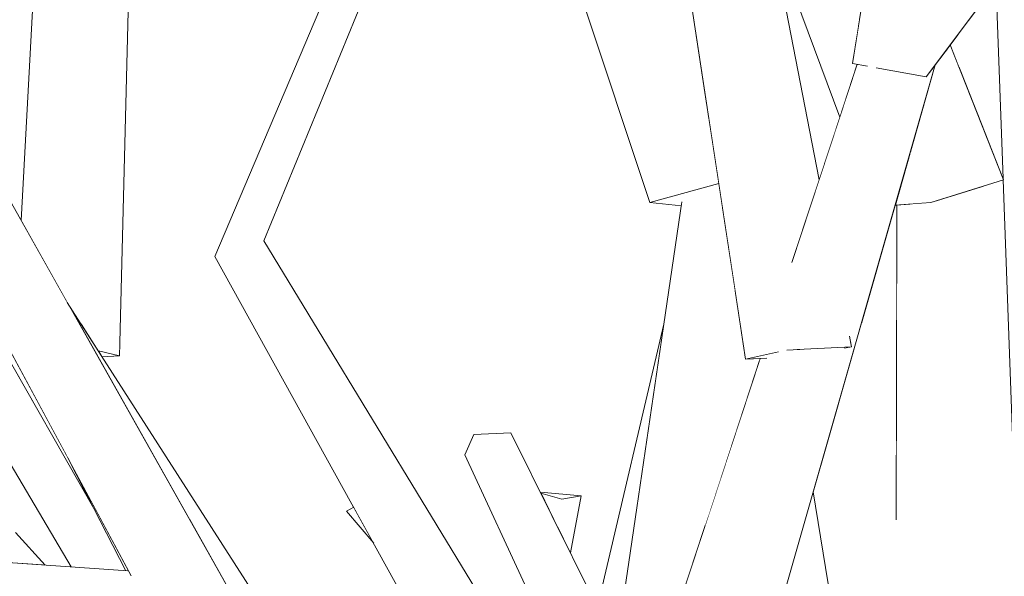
# Model space of a CAD drawing. Extents: x -289599 to -184549, y 66678 to 295474.
# Tile 425 of 656: x -261595 to -261496, y 72054 to 72111. Entities that reach past the tile are written whole.
import ezdxf

# ---------------------------------------------------------------- set-up
doc = ezdxf.new("R2010")
doc.units = 0
doc.header["$MEASUREMENT"] = 0
doc.linetypes.add('Wipeout_Contour', pattern=[1000, 0, -1000])
doc.layers.add('arch drzewa', color=8, linetype='Continuous')
doc.layers.add('arch drzewa_Nr_Pióra__4', color=8, linetype='Continuous', lineweight=9)

msp = doc.modelspace()

# ---------------------------------------------------------------- wipeouts: each hides what was drawn before it
at = {"color": 254, "linetype": 'Wipeout_Contour', "lineweight": 0, "ltscale": 1273931.780824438}
msp.add_wipeout([(-261496.466, 72114.394), (-261499.198, 72110.742), (-261498.359, 72101.269), (-261495.745, 72094.67)], dxfattribs=at).dxf.layer = 'arch drzewa'
at = {"color": 254, "linetype": 'Wipeout_Contour', "lineweight": 0, "ltscale": 1274028.847784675}
msp.add_wipeout([(-261549.335, 72068.762), (-261526.097, 72028.49), (-261526.694, 72030.94), (-261545.583, 72068.942)], dxfattribs=at).dxf.layer = 'arch drzewa'
at = {"color": 254, "linetype": 'Wipeout_Contour', "lineweight": 0, "ltscale": 1592782.072653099}
msp.add_wipeout([(-261584.113, 72054.701), (-261590.43, 72066.407), (-261584.55, 72054.965), (-261584.354, 72054.951), (-261584.272, 72054.844)], dxfattribs=at).dxf.layer = 'arch drzewa'
at = {"color": 254, "linetype": 'Wipeout_Contour', "lineweight": 0, "ltscale": 955599.534244}
msp.add_wipeout([(-261562.215, 72061.013), (-261559.454, 72057.744), (-261561.474, 72061.394)], dxfattribs=at).dxf.layer = 'arch drzewa'
at = {"color": 254, "linetype": 'Wipeout_Contour', "lineweight": 0, "ltscale": 955700.190686}
msp.add_wipeout([(-261600.954, 72056.127), (-261592.716, 72055.543), (-261595.724, 72058.852)], dxfattribs=at).dxf.layer = 'arch drzewa'
at = {"color": 254, "linetype": 'Wipeout_Contour', "lineweight": 0, "ltscale": 955385.641293}
msp.add_wipeout([(-261491.351, 71981.575), (-261494.319, 72055.645), (-261498.637, 72056.03)], dxfattribs=at).dxf.layer = 'arch drzewa'

# ---------------------------------------------------------------- next in the draw order: wipeouts: each hides what was drawn before it
at = {"color": 254, "linetype": 'Wipeout_Contour', "lineweight": 0, "ltscale": 1273940.89503155}
msp.add_wipeout([(-261500.268, 72109.311), (-261500.162, 72105.821), (-261498.359, 72101.269), (-261499.198, 72110.742)], dxfattribs=at).dxf.layer = 'arch drzewa'
at = {"color": 254, "linetype": 'Wipeout_Contour', "lineweight": 0, "ltscale": 1592491.454150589}
msp.add_wipeout([(-261549.335, 72068.762), (-261530.121, 72029.253), (-261526.529, 72025.001), (-261524.576, 72022.253), (-261526.097, 72028.49)], dxfattribs=at).dxf.layer = 'arch drzewa'
at = {"color": 254, "linetype": 'Wipeout_Contour', "lineweight": 0, "ltscale": 955368.141746}
msp.add_wipeout([(-261498.637, 72056.03), (-261496.015, 71980.86), (-261491.351, 71981.575)], dxfattribs=at).dxf.layer = 'arch drzewa'

# ---------------------------------------------------------------- next in the draw order: wipeouts: each hides what was drawn before it
at = {"color": 254, "linetype": 'Wipeout_Contour', "lineweight": 0, "ltscale": 955459.994964}
msp.add_wipeout([(-261500.268, 72109.311), (-261501.102, 72108.196), (-261500.162, 72105.821)], dxfattribs=at).dxf.layer = 'arch drzewa'
at = {"color": 254, "linetype": 'Wipeout_Contour', "lineweight": 0, "ltscale": 2229534.820205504}
msp.add_wipeout([(-261549.335, 72068.762), (-261550.23, 72066.704), (-261531.909, 72031.97), (-261531.703, 72032.009), (-261531.407, 72031.464), (-261531.008, 72030.303), (-261530.121, 72029.253)], dxfattribs=at).dxf.layer = 'arch drzewa'
at = {"color": 254, "linetype": 'Wipeout_Contour', "lineweight": 0, "ltscale": 1910799.309781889}
msp.add_wipeout([(-261498.637, 72056.03), (-261504.758, 72055.839), (-261502.091, 72032.965), (-261498.976, 72023.34), (-261500.933, 72023.036), (-261496.015, 71980.86)], dxfattribs=at).dxf.layer = 'arch drzewa'

# ---------------------------------------------------------------- next in the draw order: wipeouts: each hides what was drawn before it
at = {"color": 254, "linetype": 'Wipeout_Contour', "lineweight": 0, "ltscale": 955426.646356}
msp.add_wipeout([(-261497.708, 72093.913), (-261494.319, 72055.645), (-261495.74, 72094.527)], dxfattribs=at).dxf.layer = 'arch drzewa'
at = {"color": 254, "linetype": 'Wipeout_Contour', "lineweight": 0, "ltscale": 1274024.636204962}
msp.add_wipeout([(-261550.23, 72066.704), (-261536.261, 72036.522), (-261532.345, 72031.886), (-261531.909, 72031.97)], dxfattribs=at).dxf.layer = 'arch drzewa'
at = {"color": 254, "linetype": 'Wipeout_Contour', "lineweight": 0, "ltscale": 955420.102012}
msp.add_wipeout([(-261504.758, 72055.839), (-261504.562, 72040.062), (-261502.091, 72032.965)], dxfattribs=at).dxf.layer = 'arch drzewa'

# ---------------------------------------------------------------- next in the draw order: wipeouts: each hides what was drawn before it
at = {"color": 254, "linetype": 'Wipeout_Contour', "lineweight": 0, "ltscale": 1273901.423651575}
msp.add_wipeout([(-261499.777, 72093.266), (-261498.637, 72056.03), (-261494.319, 72055.645), (-261497.708, 72093.913)], dxfattribs=at).dxf.layer = 'arch drzewa'
at = {"color": 254, "linetype": 'Wipeout_Contour', "lineweight": 0, "ltscale": 955617.859644}
msp.add_wipeout([(-261546.838, 72049.354), (-261570.573, 72088.351), (-261573.279, 72087.128)], dxfattribs=at).dxf.layer = 'arch drzewa'
at = {"color": 254, "linetype": 'Wipeout_Contour', "lineweight": 0, "ltscale": 1274050.569386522}
msp.add_wipeout([(-261540.427, 72062.219), (-261540.81, 72059.338), (-261539.535, 72056.774), (-261538.442, 72062.537)], dxfattribs=at).dxf.layer = 'arch drzewa'
at = {"color": 254, "linetype": 'Wipeout_Contour', "lineweight": 0, "ltscale": 1273908.883357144}
msp.add_wipeout([(-261506.092, 72055.413), (-261506.053, 72055.015), (-261504.562, 72040.062), (-261504.758, 72055.839)], dxfattribs=at).dxf.layer = 'arch drzewa'

# ---------------------------------------------------------------- next in the draw order: wipeouts: each hides what was drawn before it
at = {"color": 254, "linetype": 'Wipeout_Contour', "lineweight": 0, "ltscale": 955641.563397}
msp.add_wipeout([(-261570.573, 72088.351), (-261557.077, 72121.196), (-261559.314, 72121.76)], dxfattribs=at).dxf.layer = 'arch drzewa'
at = {"color": 254, "linetype": 'Wipeout_Contour', "lineweight": 0, "ltscale": 955438.509083}
msp.add_wipeout([(-261502.095, 72092.542), (-261498.637, 72056.03), (-261499.777, 72093.266)], dxfattribs=at).dxf.layer = 'arch drzewa'
at = {"color": 254, "linetype": 'Wipeout_Contour', "lineweight": 0, "ltscale": 955589.037757}
msp.add_wipeout([(-261573.279, 72087.128), (-261550.471, 72048.894), (-261546.838, 72049.354)], dxfattribs=at).dxf.layer = 'arch drzewa'
at = {"color": 254, "linetype": 'Wipeout_Contour', "lineweight": 0, "ltscale": 955540.195541}
msp.add_wipeout([(-261540.427, 72062.219), (-261540.84, 72059.398), (-261540.81, 72059.338)], dxfattribs=at).dxf.layer = 'arch drzewa'

# ---------------------------------------------------------------- next in the draw order: linework, layer by layer
at = {"layer": 'arch drzewa_Nr_Pióra__4', "linetype": 'Continuous'}
msp.add_line((-261545.583, 72068.942), (-261549.335, 72068.762), dxfattribs=at)

# ---------------------------------------------------------------- next in the draw order: wipeouts: each hides what was drawn before it
at = {"color": 254, "linetype": 'Wipeout_Contour', "lineweight": 0, "ltscale": 1592405.445050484}
msp.add_wipeout([(-261505.181, 72092.073), (-261504.758, 72055.839), (-261498.637, 72056.03), (-261502.095, 72092.542), (-261503.076, 72092.236)], dxfattribs=at).dxf.layer = 'arch drzewa'
at = {"color": 254, "linetype": 'Wipeout_Contour', "lineweight": 0, "ltscale": 955625.647635}
msp.add_wipeout([(-261550.471, 72048.894), (-261573.279, 72087.128), (-261575.518, 72086.766)], dxfattribs=at).dxf.layer = 'arch drzewa'
at = {"color": 254, "linetype": 'Wipeout_Contour', "lineweight": 0, "ltscale": 955543.662191}
msp.add_wipeout([(-261540.427, 72062.219), (-261542.548, 72062.836), (-261540.84, 72059.398)], dxfattribs=at).dxf.layer = 'arch drzewa'

# ---------------------------------------------------------------- next in the draw order: wipeouts: each hides what was drawn before it
at = {"color": 254, "linetype": 'Wipeout_Contour', "lineweight": 0, "ltscale": 955452.427362}
msp.add_wipeout([(-261505.181, 72092.073), (-261505.599, 72092.041), (-261504.758, 72055.839)], dxfattribs=at).dxf.layer = 'arch drzewa'
at = {"color": 254, "linetype": 'Wipeout_Contour', "lineweight": 0, "ltscale": 955598.449266}
msp.add_wipeout([(-261575.518, 72086.766), (-261554.559, 72048.9), (-261550.471, 72048.894)], dxfattribs=at).dxf.layer = 'arch drzewa'
at = {"color": 254, "linetype": 'Wipeout_Contour', "lineweight": 0, "ltscale": 1274057.439853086}
msp.add_wipeout([(-261538.442, 72062.537), (-261542.587, 72062.914), (-261542.548, 72062.836), (-261540.427, 72062.219)], dxfattribs=at).dxf.layer = 'arch drzewa'

# ---------------------------------------------------------------- next in the draw order: linework, layer by layer
at = {"layer": 'arch drzewa_Nr_Pióra__4', "linetype": 'Continuous'}
for p, q in [((-261549.335, 72068.762), (-261550.23, 72066.704)), ((-261542.587, 72062.914), (-261538.442, 72062.537)), ((-261540.427, 72062.219), (-261542.548, 72062.836)), ((-261538.442, 72062.537), (-261540.427, 72062.219)), ((-261539.535, 72056.774), (-261538.442, 72062.537)), ((-261561.474, 72061.394), (-261562.215, 72061.013)), ((-261559.454, 72057.744), (-261562.215, 72061.013))]:
    msp.add_line(p, q, dxfattribs=at)

# ---------------------------------------------------------------- next in the draw order: wipeouts: each hides what was drawn before it
at = {"color": 254, "linetype": 'Wipeout_Contour', "lineweight": 0, "ltscale": 955647.882583}
msp.add_wipeout([(-261559.314, 72121.76), (-261573.279, 72087.128), (-261570.573, 72088.351)], dxfattribs=at).dxf.layer = 'arch drzewa'
at = {"color": 254, "linetype": 'Wipeout_Contour', "lineweight": 0, "ltscale": 955439.410754}
msp.add_wipeout([(-261506.555, 72060.092), (-261506.555, 72060.072), (-261506.092, 72055.413)], dxfattribs=at).dxf.layer = 'arch drzewa'

# ---------------------------------------------------------------- next in the draw order: wipeouts: each hides what was drawn before it
at = {"color": 254, "linetype": 'Wipeout_Contour', "lineweight": 0, "ltscale": 955647.534763}
msp.add_wipeout([(-261573.279, 72087.128), (-261559.314, 72121.76), (-261560.554, 72122.047)], dxfattribs=at).dxf.layer = 'arch drzewa'
at = {"color": 254, "linetype": 'Wipeout_Contour', "lineweight": 0, "ltscale": 1592412.214481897}
msp.add_wipeout([(-261506.554, 72060.447), (-261506.089, 72055.414), (-261504.758, 72055.839), (-261505.599, 72092.041), (-261506.513, 72091.97)], dxfattribs=at).dxf.layer = 'arch drzewa'

# ---------------------------------------------------------------- next in the draw order: wipeouts: each hides what was drawn before it
at = {"color": 254, "linetype": 'Wipeout_Contour', "lineweight": 0, "ltscale": 955653.498816}
msp.add_wipeout([(-261560.554, 72122.047), (-261575.518, 72086.766), (-261573.279, 72087.128)], dxfattribs=at).dxf.layer = 'arch drzewa'
at = {"color": 254, "linetype": 'Wipeout_Contour', "lineweight": 0, "ltscale": 3503398.696058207}
msp.add_wipeout([(-261514.269, 72077.377), (-261519.55, 72046.961), (-261502.606, 72106.186), (-261503.519, 72104.964), (-261508.4, 72105.845), (-261509.217, 72106.474), (-261514.092, 72078.395), (-261511.365, 72078.587), (-261511.282, 72078.607), (-261511.095, 72077.644), (-261511.723, 72077.502)], dxfattribs=at).dxf.layer = 'arch drzewa'

# ---------------------------------------------------------------- next in the draw order: wipeouts: each hides what was drawn before it
at = {"color": 254, "linetype": 'Wipeout_Contour', "lineweight": 0, "ltscale": 955453.560507}
msp.add_wipeout([(-261503.519, 72104.964), (-261489.13, 72124.202), (-261494.25, 72125.797)], dxfattribs=at).dxf.layer = 'arch drzewa'
at = {"color": 254, "linetype": 'Wipeout_Contour', "lineweight": 0, "ltscale": 2230109.427542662}
msp.add_wipeout([(-261611.351, 72111.415), (-261614.088, 72110.249), (-261574.11, 72053.096), (-261607.826, 72112.917), (-261610.755, 72111.669), (-261610.766, 72111.503), (-261611.212, 72111.404)], dxfattribs=at).dxf.layer = 'arch drzewa'
at = {"color": 254, "linetype": 'Wipeout_Contour', "lineweight": 0, "ltscale": 2229457.2310135}
msp.add_wipeout([(-261528.348, 72044.212), (-261519.55, 72046.961), (-261514.269, 72077.377), (-261517.047, 72077.338), (-261514.092, 72078.395), (-261509.217, 72106.474), (-261509.256, 72106.52)], dxfattribs=at).dxf.layer = 'arch drzewa'

# ---------------------------------------------------------------- next in the draw order: wipeouts: each hides what was drawn before it
at = {"color": 254, "linetype": 'Wipeout_Contour', "lineweight": 0, "ltscale": 1911335.032904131}
msp.add_wipeout([(-261614.088, 72110.249), (-261583.993, 72054.478), (-261576.874, 72053.874), (-261575.734, 72053.658), (-261576.186, 72051.779), (-261574.11, 72053.096)], dxfattribs=at).dxf.layer = 'arch drzewa'
at = {"color": 254, "linetype": 'Wipeout_Contour', "lineweight": 0, "ltscale": 2866465.901289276}
msp.add_wipeout([(-261518.878, 72076.85), (-261528.348, 72044.212), (-261509.256, 72106.52), (-261509.488, 72106.041), (-261510.363, 72106.199), (-261517.528, 72081.502), (-261517.96, 72079.041), (-261518.001, 72078.917), (-261518.499, 72077.115)], dxfattribs=at).dxf.layer = 'arch drzewa'

# ---------------------------------------------------------------- next in the draw order: wipeouts: each hides what was drawn before it
at = {"color": 254, "linetype": 'Wipeout_Contour', "lineweight": 0, "ltscale": 1273985.229366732}
msp.add_wipeout([(-261517.528, 72081.502), (-261510.363, 72106.199), (-261510.515, 72106.227), (-261517.09, 72086.287)], dxfattribs=at).dxf.layer = 'arch drzewa'
at = {"color": 254, "linetype": 'Wipeout_Contour', "lineweight": 0, "ltscale": 955468.585705}
msp.add_wipeout([(-261511.095, 72077.644), (-261511.282, 72078.607), (-261511.365, 72078.587)], dxfattribs=at).dxf.layer = 'arch drzewa'
at = {"color": 254, "linetype": 'Wipeout_Contour', "lineweight": 0, "ltscale": 1592489.95482127}
msp.add_wipeout([(-261520.336, 72076.444), (-261530.37, 72046.012), (-261528.348, 72044.212), (-261518.878, 72076.85), (-261519.687, 72076.478)], dxfattribs=at).dxf.layer = 'arch drzewa'
at = {"color": 254, "linetype": 'Wipeout_Contour', "lineweight": 0, "ltscale": 1274286.744546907}
msp.add_wipeout([(-261620.567, 72057.516), (-261618.32, 72056.019), (-261584.272, 72054.844), (-261584.354, 72054.951)], dxfattribs=at).dxf.layer = 'arch drzewa'

# ---------------------------------------------------------------- next in the draw order: wipeouts: each hides what was drawn before it
at = {"color": 254, "linetype": 'Wipeout_Contour', "lineweight": 0, "ltscale": 1274033.37098271}
msp.add_wipeout([(-261523.432, 72141.17), (-261529.171, 72140.774), (-261515.206, 72092.001), (-261514.373, 72094.526)], dxfattribs=at).dxf.layer = 'arch drzewa'
at = {"color": 254, "linetype": 'Wipeout_Contour', "lineweight": 0, "ltscale": 2229445.687112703}
msp.add_wipeout([(-261494.25, 72125.797), (-261510.991, 72106.312), (-261509.488, 72106.041), (-261509.256, 72106.52), (-261509.217, 72106.474), (-261508.4, 72105.845), (-261503.519, 72104.964)], dxfattribs=at).dxf.layer = 'arch drzewa'
at = {"color": 254, "linetype": 'Wipeout_Contour', "lineweight": 0, "ltscale": 1273949.497381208}
msp.add_wipeout([(-261506.676, 72091.957), (-261510.066, 72080.11), (-261506.543, 72068.955), (-261506.513, 72091.97)], dxfattribs=at).dxf.layer = 'arch drzewa'
at = {"color": 254, "linetype": 'Wipeout_Contour', "lineweight": 0, "ltscale": 1911344.378881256}
msp.add_wipeout([(-261584.272, 72054.844), (-261618.32, 72056.019), (-261575.734, 72053.658), (-261576.874, 72053.874), (-261583.993, 72054.478), (-261584.113, 72054.701)], dxfattribs=at).dxf.layer = 'arch drzewa'
at = {"color": 254, "linetype": 'Wipeout_Contour', "lineweight": 0, "ltscale": 1910995.798759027}
msp.add_wipeout([(-261532.524, 72042.668), (-261528.456, 72034.483), (-261528.178, 72037.023), (-261530.37, 72046.012), (-261527.172, 72055.711), (-261532.147, 72056.03)], dxfattribs=at).dxf.layer = 'arch drzewa'

# ---------------------------------------------------------------- next in the draw order: wipeouts: each hides what was drawn before it
at = {"color": 254, "linetype": 'Wipeout_Contour', "lineweight": 0, "ltscale": 1592509.911315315}
msp.add_wipeout([(-261515.206, 72092.001), (-261529.171, 72140.774), (-261517.96, 72079.041), (-261517.528, 72081.502), (-261517.09, 72086.287)], dxfattribs=at).dxf.layer = 'arch drzewa'
at = {"color": 254, "linetype": 'Wipeout_Contour', "lineweight": 0, "ltscale": 955467.009831}
msp.add_wipeout([(-261493.936, 72127.816), (-261510.991, 72106.312), (-261494.25, 72125.797)], dxfattribs=at).dxf.layer = 'arch drzewa'
at = {"color": 254, "linetype": 'Wipeout_Contour', "lineweight": 0, "ltscale": 955721.453117}
msp.add_wipeout([(-261575.734, 72053.658), (-261618.32, 72056.019), (-261620.193, 72051.628)], dxfattribs=at).dxf.layer = 'arch drzewa'
at = {"color": 254, "linetype": 'Wipeout_Contour', "lineweight": 0, "ltscale": 955508.488774}
msp.add_wipeout([(-261533.605, 72044.842), (-261532.524, 72042.668), (-261532.147, 72056.03)], dxfattribs=at).dxf.layer = 'arch drzewa'

# ---------------------------------------------------------------- next in the draw order: wipeouts: each hides what was drawn before it
at = {"color": 254, "linetype": 'Wipeout_Contour', "lineweight": 0, "ltscale": 1274039.829571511}
msp.add_wipeout([(-261531.546, 72140.081), (-261518.001, 72078.917), (-261517.96, 72079.041), (-261529.171, 72140.774)], dxfattribs=at).dxf.layer = 'arch drzewa'
at = {"color": 254, "linetype": 'Wipeout_Contour', "lineweight": 0, "ltscale": 2547940.520796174}
msp.add_wipeout([(-261510.143, 72111.6), (-261510.991, 72106.312), (-261493.936, 72127.816), (-261493.882, 72128.161), (-261506.302, 72115.511), (-261507.681, 72112.564), (-261507.315, 72113.981), (-261507.255, 72114.541)], dxfattribs=at).dxf.layer = 'arch drzewa'
at = {"color": 254, "linetype": 'Wipeout_Contour', "lineweight": 0, "ltscale": 1911406.018902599}
msp.add_wipeout([(-261595.419, 72074.649), (-261622.547, 72110.249), (-261590.067, 72055.356), (-261584.55, 72054.965), (-261584.916, 72055.676), (-261587.789, 72061.267)], dxfattribs=at).dxf.layer = 'arch drzewa'
at = {"color": 254, "linetype": 'Wipeout_Contour', "lineweight": 0, "ltscale": 1273966.711760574}
msp.add_wipeout([(-261514.092, 72078.395), (-261517.047, 72077.338), (-261511.095, 72077.644), (-261511.365, 72078.587)], dxfattribs=at).dxf.layer = 'arch drzewa'
at = {"color": 254, "linetype": 'Wipeout_Contour', "lineweight": 0, "ltscale": 1274016.902644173}
msp.add_wipeout([(-261533.63, 72055.839), (-261534.622, 72046.888), (-261533.605, 72044.842), (-261532.147, 72056.03)], dxfattribs=at).dxf.layer = 'arch drzewa'

# ---------------------------------------------------------------- next in the draw order: linework, layer by layer
at = {"layer": 'arch drzewa_Nr_Pióra__4', "linetype": 'Continuous'}
msp.add_line((-261592.716, 72055.543), (-261595.724, 72058.852), dxfattribs=at)

# ---------------------------------------------------------------- next in the draw order: wipeouts: each hides what was drawn before it
at = {"color": 254, "linetype": 'Wipeout_Contour', "lineweight": 0, "ltscale": 1274016.911042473}
msp.add_wipeout([(-261531.546, 72140.081), (-261521.814, 72076.368), (-261518.499, 72077.115), (-261518.001, 72078.917)], dxfattribs=at).dxf.layer = 'arch drzewa'
at = {"color": 254, "linetype": 'Wipeout_Contour', "lineweight": 0, "ltscale": 955452.963572}
msp.add_wipeout([(-261501.102, 72108.196), (-261501.57, 72107.57), (-261495.694, 72094.541)], dxfattribs=at).dxf.layer = 'arch drzewa'
at = {"color": 254, "linetype": 'Wipeout_Contour', "lineweight": 0, "ltscale": 955653.849065}
msp.add_wipeout([(-261567.918, 72046.961), (-261590.467, 72082.117), (-261578.28, 72060.493)], dxfattribs=at).dxf.layer = 'arch drzewa'
at = {"color": 254, "linetype": 'Wipeout_Contour', "lineweight": 0, "ltscale": 1273966.511439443}
msp.add_wipeout([(-261517.047, 72077.338), (-261514.269, 72077.377), (-261511.723, 72077.502), (-261511.095, 72077.644)], dxfattribs=at).dxf.layer = 'arch drzewa'
at = {"color": 254, "linetype": 'Wipeout_Contour', "lineweight": 0, "ltscale": 955514.29199}
msp.add_wipeout([(-261534.879, 72047.407), (-261534.622, 72046.888), (-261533.63, 72055.839)], dxfattribs=at).dxf.layer = 'arch drzewa'

# ---------------------------------------------------------------- next in the draw order: linework, layer by layer
at = {"layer": 'arch drzewa_Nr_Pióra__4', "linetype": 'Continuous'}
msp.add_line((-261584.348, 72054.95), (-261620.567, 72057.516), dxfattribs=at)

# ---------------------------------------------------------------- next in the draw order: wipeouts: each hides what was drawn before it
at = {"color": 254, "linetype": 'Wipeout_Contour', "lineweight": 0, "ltscale": 955500.619716}
msp.add_wipeout([(-261512.275, 72100.889), (-261519.259, 72119.686), (-261514.373, 72094.526)], dxfattribs=at).dxf.layer = 'arch drzewa'
at = {"color": 254, "linetype": 'Wipeout_Contour', "lineweight": 0, "ltscale": 1592427.081568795}
msp.add_wipeout([(-261502.606, 72106.186), (-261505.105, 72097.45), (-261503.076, 72092.236), (-261495.694, 72094.541), (-261501.57, 72107.57)], dxfattribs=at).dxf.layer = 'arch drzewa'
at = {"color": 254, "linetype": 'Wipeout_Contour', "lineweight": 0, "ltscale": 1592902.994868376}
msp.add_wipeout([(-261613.487, 72106.474), (-261613.592, 72106.52), (-261587.789, 72061.267), (-261590.43, 72066.406), (-261608.623, 72100.121)], dxfattribs=at).dxf.layer = 'arch drzewa'
at = {"color": 254, "linetype": 'Wipeout_Contour', "lineweight": 0, "ltscale": 2547817.326153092}
msp.add_wipeout([(-261510.066, 72080.11), (-261512.985, 72069.906), (-261503.857, 72023.748), (-261498.976, 72023.34), (-261502.091, 72032.965), (-261504.562, 72040.062), (-261506.049, 72055.009), (-261507.847, 72073.084)], dxfattribs=at).dxf.layer = 'arch drzewa'
at = {"color": 254, "linetype": 'Wipeout_Contour', "lineweight": 0, "ltscale": 1273989.901623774}
msp.add_wipeout([(-261518.499, 72077.115), (-261521.814, 72076.368), (-261519.687, 72076.478), (-261518.878, 72076.85)], dxfattribs=at).dxf.layer = 'arch drzewa'
at = {"color": 254, "linetype": 'Wipeout_Contour', "lineweight": 0, "ltscale": 1274169.308836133}
msp.add_wipeout([(-261567.918, 72046.961), (-261578.28, 72060.493), (-261574.11, 72053.096), (-261570.004, 72046.395)], dxfattribs=at).dxf.layer = 'arch drzewa'

# ---------------------------------------------------------------- next in the draw order: linework, layer by layer
at = {"layer": 'arch drzewa_Nr_Pióra__4', "linetype": 'Continuous'}
for p, q in [((-261503.519, 72104.964), (-261489.13, 72124.202)), ((-261495.745, 72094.67), (-261496.466, 72114.394)), ((-261495.694, 72094.541), (-261501.102, 72108.196)), ((-261503.519, 72104.964), (-261508.595, 72105.88)), ((-261494.319, 72055.645), (-261495.74, 72094.527)), ((-261546.838, 72049.354), (-261570.573, 72088.351)), ((-261554.559, 72048.9), (-261575.518, 72086.766)), ((-261511.095, 72077.644), (-261511.302, 72078.712)), ((-261511.095, 72077.644), (-261517.645, 72077.307)), ((-261511.791, 72077.487), (-261511.095, 72077.644)), ((-261584.55, 72054.965), (-261590.43, 72066.406))]:
    msp.add_line(p, q, dxfattribs=at)

# ---------------------------------------------------------------- next in the draw order: wipeouts: each hides what was drawn before it
at = {"color": 254, "linetype": 'Wipeout_Contour', "lineweight": 0, "ltscale": 1592570.60497334}
msp.add_wipeout([(-261531.525, 72162.085), (-261523.794, 72142.108), (-261510.415, 72109.902), (-261510.28, 72110.744), (-261530.644, 72163.058)], dxfattribs=at).dxf.layer = 'arch drzewa'
at = {"color": 254, "linetype": 'Wipeout_Contour', "lineweight": 0, "ltscale": 955715.270303}
msp.add_wipeout([(-261585.172, 72076.705), (-261583.561, 72140.477), (-261587.602, 72141.17)], dxfattribs=at).dxf.layer = 'arch drzewa'
at = {"color": 254, "linetype": 'Wipeout_Contour', "lineweight": 0, "ltscale": 955461.574655}
msp.add_wipeout([(-261505.105, 72097.45), (-261505.161, 72097.255), (-261503.076, 72092.236)], dxfattribs=at).dxf.layer = 'arch drzewa'
at = {"color": 254, "linetype": 'Wipeout_Contour', "lineweight": 0, "ltscale": 1273991.240190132}
msp.add_wipeout([(-261520.475, 72076.021), (-261520.438, 72076.132), (-261520.336, 72076.444), (-261520.452, 72076.438)], dxfattribs=at).dxf.layer = 'arch drzewa'
at = {"color": 254, "linetype": 'Wipeout_Contour', "lineweight": 0, "ltscale": 1273927.499867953}
msp.add_wipeout([(-261507.847, 72073.084), (-261506.089, 72055.414), (-261506.554, 72060.447), (-261506.543, 72068.955)], dxfattribs=at).dxf.layer = 'arch drzewa'

# ---------------------------------------------------------------- next in the draw order: wipeouts: each hides what was drawn before it
at = {"color": 254, "linetype": 'Wipeout_Contour', "lineweight": 0, "ltscale": 2548367.244794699}
msp.add_wipeout([(-261556.595, 72189.992), (-261525.739, 72102.06), (-261528.392, 72119.428), (-261552.207, 72181.788), (-261552.509, 72182.116), (-261552.597, 72182.118), (-261552.427, 72182.365), (-261554.845, 72188.696)], dxfattribs=at).dxf.layer = 'arch drzewa'
at = {"color": 254, "linetype": 'Wipeout_Contour', "lineweight": 0, "ltscale": 1592831.699731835}
msp.add_wipeout([(-261587.602, 72141.17), (-261589.054, 72079.914), (-261588.351, 72078.818), (-261587.325, 72077.219), (-261585.172, 72076.705)], dxfattribs=at).dxf.layer = 'arch drzewa'
at = {"color": 254, "linetype": 'Wipeout_Contour', "lineweight": 0, "ltscale": 2229527.855188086}
msp.add_wipeout([(-261510.415, 72109.902), (-261523.794, 72142.108), (-261523.432, 72141.17), (-261519.259, 72119.686), (-261512.275, 72100.889), (-261510.515, 72106.227), (-261510.991, 72106.312)], dxfattribs=at).dxf.layer = 'arch drzewa'
at = {"color": 254, "linetype": 'Wipeout_Contour', "lineweight": 0, "ltscale": 955461.878104}
msp.add_wipeout([(-261505.161, 72097.255), (-261506.676, 72091.957), (-261503.076, 72092.236)], dxfattribs=at).dxf.layer = 'arch drzewa'
at = {"color": 254, "linetype": 'Wipeout_Contour', "lineweight": 0, "ltscale": 1592497.244406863}
msp.add_wipeout([(-261522.908, 72083.526), (-261525.569, 72060.572), (-261520.475, 72076.021), (-261520.452, 72076.438), (-261521.814, 72076.368)], dxfattribs=at).dxf.layer = 'arch drzewa'
at = {"color": 254, "linetype": 'Wipeout_Contour', "lineweight": 0, "ltscale": 955446.773583}
msp.add_wipeout([(-261513.389, 72068.494), (-261503.857, 72023.748), (-261512.985, 72069.906)], dxfattribs=at).dxf.layer = 'arch drzewa'

# ---------------------------------------------------------------- next in the draw order: linework, layer by layer
at = {"layer": 'arch drzewa_Nr_Pióra__4', "linetype": 'Continuous'}
for p, q in [((-261514.373, 72094.526), (-261523.432, 72141.17)), ((-261512.275, 72100.889), (-261519.259, 72119.686)), ((-261510.991, 72106.312), (-261510.143, 72111.6)), ((-261509.473, 72106.038), (-261510.991, 72106.312)), ((-261517.125, 72086.182), (-261510.515, 72106.227)), ((-261495.694, 72094.541), (-261503.076, 72092.236)), ((-261503.076, 72092.236), (-261506.676, 72091.957)), ((-261518.479, 72077.119), (-261521.814, 72076.368)), ((-261521.814, 72076.368), (-261519.662, 72076.479))]:
    msp.add_line(p, q, dxfattribs=at)

# ---------------------------------------------------------------- next in the draw order: wipeouts: each hides what was drawn before it
at = {"color": 254, "linetype": 'Wipeout_Contour', "lineweight": 0, "ltscale": 1592707.694633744}
msp.add_wipeout([(-261560.682, 72188.333), (-261525.508, 72100.551), (-261525.739, 72102.06), (-261556.595, 72189.992), (-261558.105, 72191.11)], dxfattribs=at).dxf.layer = 'arch drzewa'
at = {"color": 254, "linetype": 'Wipeout_Contour', "lineweight": 0, "ltscale": 1274294.12629234}
msp.add_wipeout([(-261592.387, 72140.774), (-261589.241, 72080.205), (-261589.054, 72079.914), (-261587.602, 72141.17)], dxfattribs=at).dxf.layer = 'arch drzewa'
at = {"color": 254, "linetype": 'Wipeout_Contour', "lineweight": 0, "ltscale": 1274005.369322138}
msp.add_wipeout([(-261524.192, 72091.937), (-261525.936, 72059.461), (-261525.569, 72060.572), (-261522.908, 72083.526)], dxfattribs=at).dxf.layer = 'arch drzewa'
at = {"color": 254, "linetype": 'Wipeout_Contour', "lineweight": 0, "ltscale": 955685.721729}
msp.add_wipeout([(-261587.325, 72077.219), (-261586.94, 72076.617), (-261585.172, 72076.705)], dxfattribs=at).dxf.layer = 'arch drzewa'
at = {"color": 254, "linetype": 'Wipeout_Contour', "lineweight": 0, "ltscale": 1273918.911874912}
msp.add_wipeout([(-261513.389, 72068.494), (-261514.971, 72062.966), (-261507.951, 72020.189), (-261503.857, 72023.748)], dxfattribs=at).dxf.layer = 'arch drzewa'

# ---------------------------------------------------------------- next in the draw order: linework, layer by layer
at = {"layer": 'arch drzewa_Nr_Pióra__4', "linetype": 'Continuous'}
for p, q in [((-261585.172, 72076.705), (-261583.561, 72140.477)), ((-261519.55, 72046.961), (-261502.606, 72106.186)), ((-261506.555, 72060.108), (-261506.513, 72091.97)), ((-261585.172, 72076.705), (-261587.325, 72077.219)), ((-261586.94, 72076.617), (-261585.172, 72076.705)), ((-261507.951, 72020.189), (-261514.971, 72062.966))]:
    msp.add_line(p, q, dxfattribs=at)

# ---------------------------------------------------------------- next in the draw order: wipeouts: each hides what was drawn before it
at = {"color": 254, "linetype": 'Wipeout_Contour', "lineweight": 0, "ltscale": 1274290.390553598}
msp.add_wipeout([(-261595.154, 72090.433), (-261590.467, 72082.117), (-261589.241, 72080.205), (-261592.387, 72140.774)], dxfattribs=at).dxf.layer = 'arch drzewa'
at = {"color": 254, "linetype": 'Wipeout_Contour', "lineweight": 0, "ltscale": 1911024.08969569}
msp.add_wipeout([(-261527.103, 72093.346), (-261532.147, 72056.03), (-261527.172, 72055.711), (-261525.936, 72059.461), (-261524.192, 72091.937), (-261524.503, 72093.971)], dxfattribs=at).dxf.layer = 'arch drzewa'

# ---------------------------------------------------------------- next in the draw order: linework, layer by layer
at = {"layer": 'arch drzewa_Nr_Pióra__4', "linetype": 'Continuous'}
for p, q in [((-261595.154, 72090.433), (-261592.387, 72140.774)), ((-261574.11, 72053.096), (-261607.826, 72112.917)), ((-261590.067, 72055.356), (-261622.547, 72110.249)), ((-261583.988, 72054.469), (-261614.088, 72110.249)), ((-261587.789, 72061.267), (-261613.606, 72106.544)), ((-261567.918, 72046.961), (-261590.467, 72082.117))]:
    msp.add_line(p, q, dxfattribs=at)

# ---------------------------------------------------------------- next in the draw order: wipeouts: each hides what was drawn before it
at = {"color": 254, "linetype": 'Wipeout_Contour', "lineweight": 0, "ltscale": 955522.324723}
msp.add_wipeout([(-261532.147, 72056.03), (-261527.103, 72093.346), (-261527.441, 72092.903)], dxfattribs=at).dxf.layer = 'arch drzewa'

# ---------------------------------------------------------------- next in the draw order: wipeouts: each hides what was drawn before it
at = {"color": 254, "linetype": 'Wipeout_Contour', "lineweight": 0, "ltscale": 1274028.357409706}
msp.add_wipeout([(-261533.63, 72055.839), (-261532.147, 72056.03), (-261527.441, 72092.903), (-261528.26, 72092.279)], dxfattribs=at).dxf.layer = 'arch drzewa'

# ---------------------------------------------------------------- next in the draw order: wipeouts: each hides what was drawn before it
at = {"color": 254, "linetype": 'Wipeout_Contour', "lineweight": 0, "ltscale": 2866854.502325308}
msp.add_wipeout([(-261562.713, 72186.145), (-261553.297, 72157.808), (-261552.197, 72157.71), (-261551.607, 72157.604), (-261552.112, 72154.242), (-261531.509, 72092.236), (-261524.53, 72094.149), (-261525.508, 72100.551), (-261560.682, 72188.333)], dxfattribs=at).dxf.layer = 'arch drzewa'
at = {"color": 254, "linetype": 'Wipeout_Contour', "lineweight": 0, "ltscale": 1274025.702883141}
msp.add_wipeout([(-261530.083, 72079.909), (-261536.803, 72051.278), (-261534.879, 72047.407), (-261533.63, 72055.839)], dxfattribs=at).dxf.layer = 'arch drzewa'

# ---------------------------------------------------------------- next in the draw order: linework, layer by layer
at = {"layer": 'arch drzewa_Nr_Pióra__4', "linetype": 'Continuous'}
for p, q in [((-261575.518, 72086.766), (-261560.554, 72122.047)), ((-261570.573, 72088.351), (-261557.077, 72121.196)), ((-261536.803, 72051.278), (-261530.083, 72079.909)), ((-261530.37, 72046.012), (-261520.336, 72076.444)), ((-261526.694, 72030.94), (-261545.583, 72068.942)), ((-261536.261, 72036.522), (-261550.23, 72066.704)), ((-261534.879, 72047.407), (-261533.63, 72055.839))]:
    msp.add_line(p, q, dxfattribs=at)

# ---------------------------------------------------------------- next in the draw order: wipeouts: each hides what was drawn before it
at = {"color": 254, "linetype": 'Wipeout_Contour', "lineweight": 0, "ltscale": 2229562.457397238}
msp.add_wipeout([(-261524.53, 72094.149), (-261531.509, 72092.236), (-261528.315, 72091.908), (-261528.26, 72092.279), (-261527.441, 72092.903), (-261527.103, 72093.346), (-261524.503, 72093.971)], dxfattribs=at).dxf.layer = 'arch drzewa'

# ---------------------------------------------------------------- next in the draw order: linework, layer by layer
at = {"layer": 'arch drzewa_Nr_Pióra__4', "linetype": 'Continuous'}
for p, q in [((-261531.509, 72092.236), (-261552.112, 72154.242)), ((-261521.814, 72076.368), (-261531.546, 72140.081)), ((-261524.53, 72094.149), (-261531.509, 72092.236)), ((-261533.63, 72055.839), (-261528.257, 72092.301)), ((-261531.509, 72092.236), (-261528.315, 72091.908))]:
    msp.add_line(p, q, dxfattribs=at)

doc.saveas('drawing.dxf')
